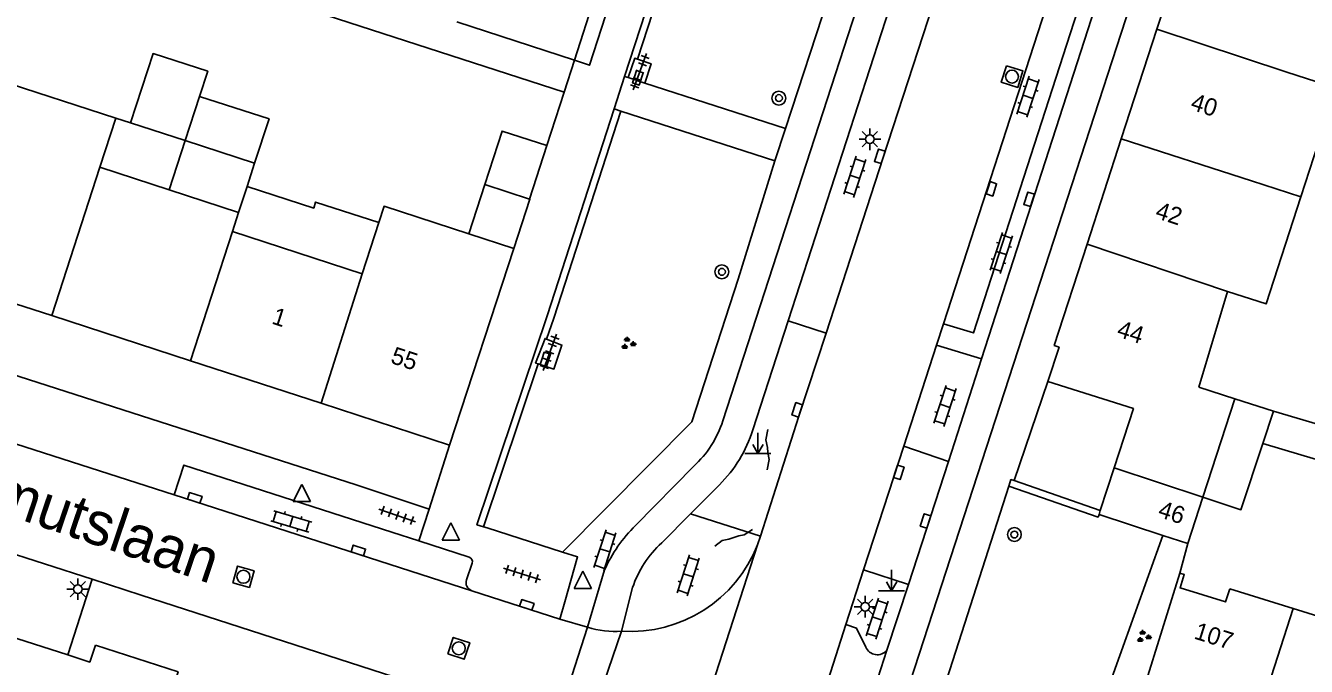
# Model space of a CAD drawing. Extents: x 132994 to 136000, y 393499 to 395512.
# Drawn here: x 133891.7 to 133965.8, y 395108.5 to 395145.6 of the extents above; entities that cross this region are included whole.
import ezdxf

# ---------------------------------------------------------------- set-up
doc = ezdxf.new("R2010")
doc.units = 0
for name, color, linetype in [('gg-afsc-erfafscheiding', 7, 'Continuous'), ('gg-afsc-hekwerk', 7, 'Continuous'), ('gg-afsc-muur', 7, 'Continuous'), ('gg-anno-huisnummerreeks BGT', 7, 'Continuous'), ('gg-anno-openbare ruimte label', 7, 'Continuous'), ('gg-bbg-bijgebouw', 7, 'Continuous'), ('gg-bbg-gedigitaliseerde bebouwing', 7, 'Continuous'), ('gg-bbg-gedigitaliseerde bijgebouw', 7, 'Continuous'), ('gg-bbg-hoofdgebouw', 7, 'Continuous'), ('gg-bbg-luifel en loopbrug', 7, 'Continuous'), ('gg-bbg-tussenscheiding', 7, 'Continuous'), ('gg-knt-verharding', 7, 'Continuous'), ('gg-knt-verharding nz', 7, 'Continuous'), ('gt-grn-groengrens', 7, 'Continuous'), ('gt-grn-weggrens', 7, 'Continuous'), ('gt-symb-boom', 7, 'Continuous'), ('gt-symb-groenvak', 7, 'Continuous'), ('gt-symb-klinker verharding', 7, 'Continuous'), ('gt-symb-kolk', 7, 'Continuous'), ('gt-symb-lichtmast', 7, 'Continuous'), ('gt-symb-markant object', 7, 'Continuous'), ('gt-symb-rioolschacht', 7, 'Continuous'), ('gt-symb-tegel verharding', 7, 'Continuous'), ('gt-symb-waterafsluiter', 7, 'Continuous')]:
    doc.layers.add(name, color=color, linetype=linetype)

# ---------------------------------------------------------------- blocks, each defined once
blk = doc.blocks.new('gt0-GRVAK')
at = {"layer": 'gt-symb-groenvak'}
for p, q in [((-0.11, 0.189), (-0.228, 0.24)), ((-0.182, 0.153), (0.088, 0.153)), ((-0.091, 0.211), (-0.156, 0.322)), ((-0.047, 0.214), (-0.047, 0.393)), ((-0.004, 0.211), (0.061, 0.322)), ((0.015, 0.189), (0.133, 0.24)), ((0.262, -0.052), (0.197, 0.059)), ((0.305, -0.049), (0.305, 0.13)), ((0.349, -0.052), (0.414, 0.059)), ((-0.245, -0.228), (-0.363, -0.177)), ((-0.318, -0.264), (-0.047, -0.264)), ((-0.226, -0.206), (-0.291, -0.095)), ((-0.183, -0.203), (-0.183, -0.024)), ((-0.139, -0.206), (-0.074, -0.095)), ((-0.12, -0.228), (-0.002, -0.177)), ((0.243, -0.074), (0.125, -0.023)), ((0.17, -0.11), (0.441, -0.11)), ((0.368, -0.074), (0.486, -0.023))]:
    blk.add_line(p, q, dxfattribs=at)
blk = doc.blocks.new('gt0-KOLK')
at = {"layer": 'gt-symb-kolk'}
blk.add_lwpolyline([(0, 0), (0.375, 0), (0.375, 0.4), (-0.375, 0.4), (-0.375, 0), (0, 0)], dxfattribs=at)
blk = doc.blocks.new('gt0-KL1')
at = {"layer": 'gt-symb-klinker verharding'}
for p, q in [((-1.15, 0.3), (1.15, 0.3)), ((-1, -0.3), (-1, 0.3)), ((-0.5, 0.3), (-0.5, 0.45)), ((0, -0.3), (0, 0.3)), ((0.5, 0.3), (0.5, 0.45)), ((1, -0.3), (1, 0.3)), ((-1.15, -0.3), (1.15, -0.3)), ((-0.5, -0.45), (-0.5, -0.3)), ((0.5, -0.45), (0.5, -0.3))]:
    blk.add_line(p, q, dxfattribs=at)
blk = doc.blocks.new('gt0-BOOM')
at = {"layer": 'gt-symb-boom'}
for radius in [0.4, 0.2]:
    blk.add_circle((0, 0), radius, dxfattribs=at)
blk = doc.blocks.new('gt0-LMAST')
at = {"layer": 'gt-symb-lichtmast'}
for p, q in [((-0.182, 0.173), (-0.447, 0.438)), ((-0.005, 0.246), (-0.005, 0.621)), ((0.172, 0.173), (0.437, 0.438)), ((-0.255, -0.004), (-0.63, -0.004)), ((-0.182, -0.181), (-0.447, -0.446)), ((-0.005, -0.254), (-0.005, -0.629)), ((0.437, -0.446), (0.172, -0.181)), ((0.245, -0.004), (0.62, -0.004))]:
    blk.add_line(p, q, dxfattribs=at)
blk.add_circle((-0.005, -0.004), 0.25, dxfattribs=at)
blk = doc.blocks.new('gt0-MARKOB')
at = {"layer": 'gt-symb-markant object'}
for p, q in [((0, 0), (0, 1.2)), ((-0.75, 0), (0.75, 0)), ((0, 0), (-0.3, 0.52)), ((0, 0), (0.3, 0.52))]:
    blk.add_line(p, q, dxfattribs=at)
blk = doc.blocks.new('gt0-RS')
at = {"layer": 'gt-symb-rioolschacht'}
blk.add_lwpolyline([(-0.5, -0.5), (0.5, -0.5), (0.5, 0.5), (-0.5, 0.5)], close=True, dxfattribs=at)
blk.add_circle((0, 0), 0.375, dxfattribs=at)
blk = doc.blocks.new('gt0-TEG1')
at = {"layer": 'gt-symb-tegel verharding'}
for p, q in [((-1.125, 0), (1.125, 0)), ((-0.9, -0.25), (-0.9, 0.25)), ((-0.45, -0.25), (-0.45, 0.25)), ((0, -0.25), (0, 0.25)), ((0.45, -0.25), (0.45, 0.25)), ((0.9, -0.25), (0.9, 0.25))]:
    blk.add_line(p, q, dxfattribs=at)
blk = doc.blocks.new('gt0-WAFSL')
at = {"layer": 'gt-symb-waterafsluiter'}
for p, q in [((-0.5, -0.333), (0, 0.667)), ((0, 0.667), (0.5, -0.333)), ((0.5, -0.333), (-0.5, -0.333))]:
    blk.add_line(p, q, dxfattribs=at)

msp = doc.modelspace()

# ---------------------------------------------------------------- linework, layer by layer
at = {"layer": 'gg-afsc-erfafscheiding'}
for p, q in [((133922.862, 395141.714), (133880.213, 395155.569)), ((133922.862, 395141.714), (133921.869, 395138.635)), ((133973.452, 395120.454), (133963.894, 395123.262)), ((133969.957, 395119.407), (133963.279, 395121.407))]:
    msp.add_line(p, q, dxfattribs=at)
at = {"layer": 'gg-afsc-hekwerk'}
msp.add_lwpolyline([(133933.763, 395116.43), (133933.29, 395116.115), (133932.966, 395116.057), (133932.394, 395115.863), (133932.005, 395115.784), (133931.593, 395115.46)], dxfattribs=at)
at = {"layer": 'gg-afsc-muur'}
msp.add_line((133958.47, 395113.9), (133958.93, 395115.62), dxfattribs=at)
msp.add_lwpolyline([(133934.605, 395119.885), (133934.731, 395120.484), (133934.655, 395120.878), (133934.63, 395121.167), (133934.53, 395121.615), (133934.658, 395122.216)], dxfattribs=at)
at = {"layer": 'gg-bbg-bijgebouw'}
for p, q in [((133918.281, 395136.384), (133917.351, 395133.536)), ((133920.87, 395135.539), (133918.281, 395136.384)), ((133953.876, 395117.523), (133954.68, 395120.001)), ((133953.8, 395117.29), (133953.876, 395117.523)), ((133957.498, 395116.086), (133953.8, 395117.29)), ((133958.93, 395115.62), (133957.498, 395116.086))]:
    msp.add_line(p, q, dxfattribs=at)
msp.add_lwpolyline([(133920.87, 395135.539), (133920.895, 395135.531), (133919.966, 395132.686)], dxfattribs=at)
at = {"layer": 'gg-bbg-gedigitaliseerde bebouwing'}
for p, q in [((133916.661, 395145.786), (133923.46, 395143.57)), ((133896.942, 395140.226), (133889.469, 395142.655)), ((133965.47, 395135.673), (133967.509, 395141.961)), ((133896.016, 395137.379), (133896.942, 395140.226)), ((133896.016, 395137.379), (133893.24, 395128.8)), ((133901.26, 395126.18), (133903.685, 395133.657)), ((133911.187, 395131.219), (133903.685, 395133.657)), ((133911.187, 395131.219), (133912.148, 395134.177)), ((133917.351, 395133.536), (133919.966, 395132.686)), ((133961.237, 395130.198), (133959.575, 395124.668)), ((133959.575, 395124.668), (133961.651, 395123.992)), ((133961.36, 395113), (133965.019, 395111.86))]:
    msp.add_line(p, q, dxfattribs=at)
for points in [[(133912.148, 395134.177), (133912.457, 395135.127), (133917.351, 395133.536)], [(133965.47, 395135.673), (133963.461, 395129.477), (133961.237, 395130.198)], [(133965.019, 395111.86), (133968.745, 395110.699), (133968.505, 395109.927), (133971.328, 395109.052)]]:
    msp.add_lwpolyline(points, dxfattribs=at)
at = {"layer": 'gg-bbg-gedigitaliseerde bijgebouw'}
for p, q in [((133896.942, 395140.226), (133897.799, 395139.947)), ((133897.799, 395139.947), (133900.957, 395138.921)), ((133904.972, 395137.615), (133900.957, 395138.921)), ((133900.031, 395136.073), (133896.016, 395137.379)), ((133904.534, 395136.269), (133904.972, 395137.615)), ((133900.031, 395136.073), (133904.046, 395134.767)), ((133904.046, 395134.767), (133904.534, 395136.269)), ((133963.894, 395123.262), (133961.651, 395123.992)), ((133963.279, 395121.407), (133963.894, 395123.262)), ((133959.802, 395118.302), (133958.93, 395115.62))]:
    msp.add_line(p, q, dxfattribs=at)
msp.add_lwpolyline([(133963.279, 395121.407), (133962.006, 395117.571), (133959.802, 395118.302)], dxfattribs=at)
at = {"layer": 'gg-bbg-hoofdgebouw'}
for p, q in [((133959.109, 395151.432), (133957.141, 395145.361)), ((133923.46, 395143.57), (133925.249, 395149.097)), ((133957.141, 395145.361), (133955.088, 395139.029)), ((133955.088, 395139.029), (133953.112, 395132.936)), ((133919.966, 395132.686), (133916.25, 395121.31)), ((133893.24, 395128.8), (133885.808, 395131.204)), ((133908.815, 395123.726), (133901.26, 395126.18)), ((133916.25, 395121.31), (133908.815, 395123.726)), ((133958.47, 395113.9), (133956.43, 395107.34))]:
    msp.add_line(p, q, dxfattribs=at)
for points in [[(133953.112, 395132.936), (133951.21, 395127.07), (133951.49, 395126.97), (133950.85, 395124.99)], [(133954.68, 395120.001), (133955.79, 395123.42), (133950.85, 395124.99)], [(133961.36, 395113), (133961.12, 395112.24), (133958.49, 395113.05), (133958.73, 395113.82), (133958.47, 395113.9)]]:
    msp.add_lwpolyline(points, dxfattribs=at)
at = {"layer": 'gg-bbg-luifel en loopbrug'}
for p, q in [((133901.789, 395141.477), (133900.957, 395138.921)), ((133921.869, 395138.635), (133920.87, 395135.539)), ((133903.685, 395133.657), (133904.046, 395134.767))]:
    msp.add_line(p, q, dxfattribs=at)
for points in [[(133897.799, 395139.947), (133899.104, 395143.958), (133902.262, 395142.931), (133901.789, 395141.477)], [(133904.972, 395137.615), (133905.803, 395140.173), (133901.789, 395141.477)], [(133918.281, 395136.384), (133919.285, 395139.474), (133921.869, 395138.635)], [(133912.148, 395134.177), (133908.499, 395135.363), (133908.387, 395135.017), (133904.534, 395136.269)]]:
    msp.add_lwpolyline(points, dxfattribs=at)
at = {"layer": 'gg-bbg-tussenscheiding'}
for p, q in [((133957.141, 395145.361), (133964.655, 395142.887)), ((133964.655, 395142.887), (133967.509, 395141.961)), ((133900.031, 395136.073), (133900.957, 395138.921)), ((133955.088, 395139.029), (133962.616, 395136.599)), ((133962.616, 395136.599), (133965.47, 395135.673)), ((133953.112, 395132.936), (133961.237, 395130.198)), ((133908.815, 395123.726), (133911.187, 395131.219)), ((133959.802, 395118.302), (133961.651, 395123.992)), ((133954.68, 395120.001), (133959.802, 395118.302)), ((133963.085, 395105.788), (133965.019, 395111.86))]:
    msp.add_line(p, q, dxfattribs=at)
at = {"layer": 'gg-knt-verharding'}
for p, q in [((133932.048, 395122.714), (133950.562, 395179.746)), ((133926.365, 395142.629), (133933.323, 395164.131)), ((133935.669, 395139.618), (133942.654, 395161.111)), ((133956.345, 395155.246), (133947.004, 395126.291)), ((133944.8, 395128.314), (133953.349, 395154.653)), ((133926.365, 395142.629), (133926.563, 395142.565)), ((133926.563, 395142.565), (133927.535, 395142.25)), ((133927.535, 395142.25), (133935.669, 395139.618)), ((133921.886, 395128.786), (133925.759, 395140.755)), ((133925.759, 395140.755), (133926.14, 395140.632)), ((133926.14, 395140.632), (133935.06, 395137.745)), ((133935.06, 395137.745), (133935.669, 395139.618)), ((133932.936, 395130.914), (133935.06, 395137.745)), ((133930.259, 395122.645), (133932.936, 395130.914)), ((133901.26, 395126.18), (133893.24, 395128.8)), ((133933.773, 395122.183), (133935.822, 395128.487)), ((133944.8, 395128.314), (133944.401, 395127.087)), ((133942.504, 395121.24), (133944.401, 395127.087)), ((133947.004, 395126.291), (133944.401, 395127.087)), ((133947.004, 395126.291), (133945.1, 395120.367)), ((133948.895, 395119.252), (133950.85, 395124.99)), ((133930.259, 395122.645), (133922.775, 395115.122)), ((133900.324, 395118.43), (133889.077, 395122.052)), ((133895.581, 395113.546), (133872.742, 395120.91)), ((133916.25, 395121.31), (133915.06, 395117.6)), ((133942.504, 395121.24), (133940.183, 395114.091)), ((133945.1, 395120.367), (133942.504, 395121.24)), ((133942.777, 395113.245), (133945.1, 395120.367)), ((133926.993, 395116.66), (133930.365, 395120.081)), ((133930.18, 395117.331), (133931.848, 395119.008)), ((133945.009, 395107.77), (133948.585, 395118.936)), ((133948.895, 395119.252), (133953.876, 395117.523)), ((133900.324, 395118.43), (133917.523, 395112.882)), ((133928.511, 395115.653), (133930.18, 395117.331)), ((133930.18, 395117.331), (133934.216, 395116.038)), ((133918.203, 395116.584), (133918.412, 395116.517)), ((133918.412, 395116.517), (133922.775, 395115.122)), ((133914.465, 395115.761), (133912.9, 395116.266)), ((133917.371, 395114.824), (133914.465, 395115.761)), ((133934.216, 395116.038), (133934.058, 395115.545)), ((133917.215, 395113.514), (133917.556, 395114.476)), ((133898.414, 395112.632), (133895.581, 395113.546)), ((133924.23, 395110.771), (133925.208, 395114.096)), ((133940.183, 395114.091), (133939.156, 395110.928)), ((133940.183, 395114.091), (133942.777, 395113.245)), ((133922.622, 395111.234), (133917.523, 395112.882)), ((133926.195, 395110.54), (133926.83, 395113.068)), ((133941.535, 395109.438), (133942.777, 395113.245)), ((133922.908, 395112.236), (133922.622, 395111.234)), ((133922.622, 395111.234), (133924.23, 395110.771)), ((133939.156, 395110.928), (133933.879, 395094.512)), ((133941.535, 395109.438), (133940.839, 395107.284))]:
    msp.add_line(p, q, dxfattribs=at)
for points in [[(133972.92, 395200.037), (133970.412, 395192.279), (133942.36, 395106.005)], [(133923.46, 395143.57), (133924.344, 395143.282), (133939.076, 395188.789), (133938.314, 395189.035)], [(133953.349, 395154.653), (133955.047, 395154.118), (133946.541, 395127.799), (133944.8, 395128.314)], [(133944.771, 395148.545), (133941.311, 395137.948), (133938.017, 395127.788)], [(133926.563, 395142.565), (133926.951, 395143.684), (133927.11, 395143.631)], [(133927.11, 395143.631), (133927.898, 395143.367), (133927.535, 395142.25)], [(133915.06, 395117.6), (133910.84, 395119.01), (133854.04, 395137.27)], [(133921.886, 395128.786), (133917.822, 395116.705), (133918.203, 395116.584)], [(133938.017, 395127.788), (133936.442, 395122.988), (133934.216, 395116.038)], [(133921.372, 395126.004), (133921.217, 395126.055), (133921.769, 395127.475), (133921.856, 395127.441)], [(133921.856, 395127.441), (133922.746, 395127.089), (133922.28, 395125.708), (133921.372, 395126.004)], [(133912.9, 395116.266), (133900.871, 395120.152), (133900.324, 395118.43)], [(133948.585, 395118.936), (133948.706, 395119.313), (133948.895, 395119.252)], [(133871.65, 395117.511), (133886.14, 395112.857), (133886.088, 395112.699), (133886.503, 395112.563), (133885.956, 395110.891), (133889.961, 395109.562), (133890.248, 395110.427), (133894.173, 395109.166)], [(133922.908, 395112.236), (133923.651, 395114.842), (133922.775, 395115.122)], [(133920.731, 395105.423), (133918.748, 395106.049), (133898.414, 395112.632)], [(133939.156, 395110.928), (133939.782, 395110.715), (133940.316, 395109.626)], [(133894.173, 395109.166), (133895.436, 395108.76), (133895.766, 395109.733)], [(133895.766, 395109.733), (133900.546, 395108.19), (133900.318, 395107.471)]]:
    msp.add_lwpolyline(points, dxfattribs=at)
for centre, radius, start, end in [((133926.216, 395124.587), 6.125, 312.63479, 342.1922), ((133926.501, 395124.421), 7.608, 314.64788, 342.89532), ((133933.042, 395110.545), 8.601, 134.6916, 155.61884), ((133926.686, 395118.447), 7.923, 266.4461, 338.50948), ((133932.651, 395111.122), 6.137, 132.41559, 161.51331), ((133917.271, 395114.548), 0.294, 345.82009, 70.17095), ((133917.716, 395113.367), 0.522, 163.69346, 248.27036), ((133925.847, 395116.057), 5.528, 252.98631, 273.60416), ((133940.982, 395109.9), 0.72, 202.34253, 320.12277)]:
    msp.add_arc(centre, radius, start, end, dxfattribs=at)
at = {"layer": 'gg-knt-verharding nz'}
for p, q in [((133942.541, 395149.252), (133935.822, 395128.487)), ((133935.822, 395128.487), (133938.017, 395127.788)), ((133895.581, 395113.546), (133894.173, 395109.166)), ((133922.312, 395104.906), (133924.23, 395110.771)), ((133923.966, 395104.106), (133926.195, 395110.54))]:
    msp.add_line(p, q, dxfattribs=at)
at = {"layer": 'gt-grn-groengrens'}
for p, q in [((133927.11, 395143.631), (133932.857, 395161.393)), ((133921.372, 395126.004), (133918.203, 395116.584)), ((133953.48, 395104.917), (133957.498, 395116.086))]:
    msp.add_line(p, q, dxfattribs=at)
for points in [[(133926.14, 395140.632), (133922.265, 395128.658), (133921.856, 395127.441)], [(133948.585, 395118.936), (133953.745, 395117.145), (133953.8, 395117.29)]]:
    msp.add_lwpolyline(points, dxfattribs=at)
at = {"layer": 'gt-grn-weggrens'}
for p, q in [((133922.862, 395141.714), (133923.46, 395143.57)), ((133925.759, 395140.755), (133926.365, 395142.629)), ((133914.465, 395115.761), (133915.06, 395117.6)), ((133934.058, 395115.545), (133927.504, 395095.347))]:
    msp.add_line(p, q, dxfattribs=at)

# ---------------------------------------------------------------- block references
at = {"layer": 'gt-symb-boom'}
for p in [(133935.288, 395141.379), (133931.992, 395131.33), (133948.908, 395116.134)]:
    msp.add_blockref('gt0-BOOM', p, dxfattribs=at)
at = {"layer": 'gt-symb-groenvak'}
for p in [(133926.559, 395127.184), (133956.366, 395110.229)]:
    msp.add_blockref('gt0-GRVAK', p, dxfattribs=at)
at = {"layer": 'gt-symb-klinker verharding'}
for p, rotation in [((133949.691, 395141.454), -108.18126897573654), ((133939.679, 395136.826), -108.18126897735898), ((133948.15, 395132.42), -108.18126897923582), ((133944.897, 395123.574), 72.05443694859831), ((133907.087, 395116.888), -16.858398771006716), ((133925.226, 395115.223), 72.23567662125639), ((133930.05, 395113.771), 72.1811110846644), ((133940.971, 395111.274), -108.18126897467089)]:
    msp.add_blockref('gt0-KL1', p, dxfattribs=dict(at, rotation=rotation))
at = {"layer": 'gt-symb-kolk'}
for p, rotation in [((133926.946, 395142.617), -107.94556305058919), ((133941.311, 395137.948), 71.94544753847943), ((133947.386, 395136.191), -107.81888891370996), ((133949.946, 395135.469), 72.23567662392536), ((133921.594, 395126.325), -107.94556305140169), ((133936.538, 395123.289), 72.27192951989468), ((133942.035, 395119.793), -107.9654054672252), ((133901.449, 395118.07), -17.818888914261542), ((133943.962, 395116.856), 72.05443695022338), ((133910.909, 395115.026), -18.126812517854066), ((133920.652, 395111.875), -18.00007459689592)]:
    msp.add_blockref('gt0-KOLK', p, dxfattribs=dict(at, rotation=rotation))
at = {"layer": 'gt-symb-lichtmast'}
for p in [(133940.555, 395139.003), (133894.75, 395112.977), (133940.281, 395111.959)]:
    msp.add_blockref('gt0-LMAST', p, dxfattribs=at)
at = {"layer": 'gt-symb-markant object'}
for p in [(133934.078, 395120.819), (133941.806, 395112.883)]:
    msp.add_blockref('gt0-MARKOB', p, dxfattribs=at)
at = {"layer": 'gt-symb-rioolschacht'}
for p, rotation in [((133948.77, 395142.622), -107.33010868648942), ((133904.324, 395113.692), -15.717252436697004), ((133916.779, 395109.553), -18.308068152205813)]:
    msp.add_blockref('gt0-RS', p, dxfattribs=dict(at, rotation=rotation))
at = {"layer": 'gt-symb-tegel verharding'}
for p, rotation in [((133927.252, 395142.912), 70.06095208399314), ((133922.034, 395126.676), 70.00710602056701), ((133913.221, 395117.238), -19.21431186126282), ((133920.434, 395113.853), -17.347184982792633)]:
    msp.add_blockref('gt0-TEG1', p, dxfattribs=dict(at, rotation=rotation))
at = {"layer": 'gt-symb-waterafsluiter'}
for p in [(133907.694, 395118.37), (133916.325, 395116.143), (133923.948, 395113.349)]:
    msp.add_blockref('gt0-WAFSL', p, dxfattribs=at)

# ---------------------------------------------------------------- texts
at = {"layer": 'gg-anno-huisnummerreeks BGT'}
for s, rotation, p in [('40', 342.1, (133959.032, 395140.741)), ('42', 342.1, (133956.996, 395134.463)), ('1', 342, (133905.907, 395128.35)), ('44', 342.1, (133954.773, 395127.607)), ('55', 341.9, (133912.781, 395126.072)), ('46', 342, (133957.152, 395117.175)), ('107', 342.6, (133959.241, 395110.128))]:
    msp.add_text(s, height=1, rotation=rotation, dxfattribs=at).set_placement(p)
at = {"layer": 'gg-anno-openbare ruimte label'}
msp.add_text('Generaal Smutslaan', height=2.5, rotation=341.3, dxfattribs=at).set_placement((133873.529, 395123.05))

doc.saveas('drawing.dxf')
